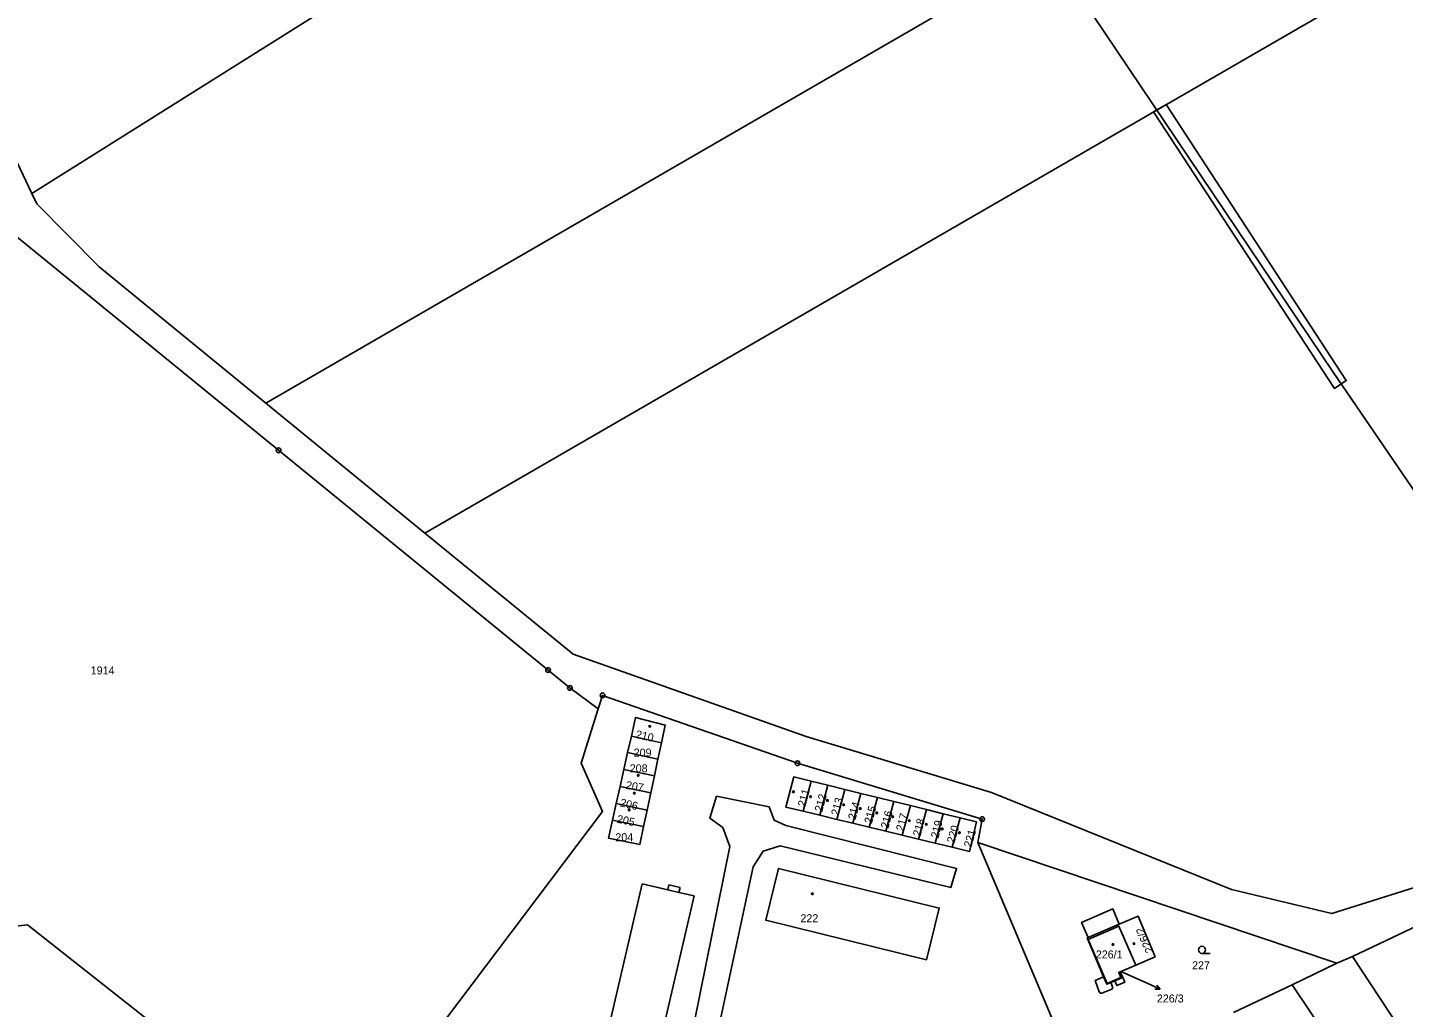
# Model space of a CAD drawing. Extents: x -504988 to -494607, y -1123820 to -1114018.
# Drawn here: x -497288.4 to -496996.2, y -1120129.3 to -1119921.1 of the extents above; entities that cross this region are included whole.
import ezdxf

# ---------------------------------------------------------------- set-up
doc = ezdxf.new("R2010")
doc.units = 0
for name, color, linetype in [('Hranice parcel', 7, 'Continuous'), ('Parcelní čísla', 7, 'Continuous'), ('Pop  PČ popisy', 7, 'Continuous'), ('Poz předměty', 7, 'Continuous'), ('Vnitřní kresba', 7, 'Continuous'), ('Věcná břemena k části', 7, 'Continuous'), ('Značky bodu BP', 7, 'Continuous'), ('Značky budov', 7, 'Continuous'), ('Značky kultur', 7, 'Continuous')]:
    doc.layers.add(name, color=color, linetype=linetype)

msp = doc.modelspace()

# ---------------------------------------------------------------- linework, layer by layer
at = {"layer": 'Hranice parcel'}
for p, q in [((-497237.76, -1120000.9), (-497204, -1120028.5)), ((-497160.17, -1120071.68), (-497160.95, -1120075.15)), ((-497153.77, -1120073.07), (-497160.17, -1120071.68)), ((-497160.95, -1120075.15), (-497161.75, -1120078.72)), ((-497154.51, -1120076.54), (-497160.95, -1120075.15)), ((-497154.51, -1120076.54), (-497153.77, -1120073.07)), ((-497155.27, -1120080.1), (-497154.51, -1120076.54)), ((-497161.75, -1120078.72), (-497162.57, -1120082.34)), ((-497155.27, -1120080.1), (-497161.75, -1120078.72)), ((-497156.05, -1120083.72), (-497155.27, -1120080.1)), ((-497123.7, -1120087.59), (-497121.99, -1120081.21)), ((-497118.41, -1120082.09), (-497121.99, -1120081.21)), ((-497162.57, -1120082.34), (-497163.39, -1120085.98)), ((-497156.05, -1120083.72), (-497162.57, -1120082.34)), ((-497156.83, -1120087.36), (-497156.05, -1120083.72)), ((-497120.11, -1120088.46), (-497118.41, -1120082.09)), ((-497114.85, -1120082.97), (-497118.41, -1120082.09)), ((-497116.56, -1120089.32), (-497114.85, -1120082.97)), ((-497111.4, -1120083.82), (-497114.85, -1120082.97)), ((-497113.11, -1120090.15), (-497111.4, -1120083.82)), ((-497107.93, -1120084.67), (-497111.4, -1120083.82)), ((-497163.39, -1120085.98), (-497164.18, -1120089.49)), ((-497156.83, -1120087.36), (-497163.39, -1120085.98)), ((-497157.58, -1120090.87), (-497156.83, -1120087.36)), ((-497109.64, -1120090.99), (-497107.93, -1120084.67)), ((-497104.42, -1120085.53), (-497107.93, -1120084.67)), ((-497106.14, -1120091.84), (-497104.42, -1120085.53)), ((-497100.91, -1120086.4), (-497104.42, -1120085.53)), ((-497102.63, -1120092.69), (-497100.91, -1120086.4)), ((-497097.47, -1120087.25), (-497100.91, -1120086.4)), ((-497099.19, -1120093.52), (-497097.47, -1120087.25)), ((-497093.93, -1120088.12), (-497097.47, -1120087.25)), ((-497157.58, -1120090.87), (-497164.18, -1120089.49)), ((-497123.7, -1120087.59), (-497120.11, -1120088.46)), ((-497120.11, -1120088.46), (-497116.56, -1120089.32)), ((-497116.56, -1120089.32), (-497113.11, -1120090.15)), ((-497113.11, -1120090.15), (-497109.64, -1120090.99)), ((-497095.65, -1120094.38), (-497093.93, -1120088.12)), ((-497090.31, -1120089.01), (-497093.93, -1120088.12)), ((-497092.03, -1120095.25), (-497090.31, -1120089.01)), ((-497109.64, -1120090.99), (-497106.14, -1120091.84)), ((-497106.14, -1120091.84), (-497102.63, -1120092.69)), ((-497102.63, -1120092.69), (-497099.19, -1120093.52)), ((-497099.19, -1120093.52), (-497095.65, -1120094.38)), ((-497095.65, -1120094.38), (-497092.03, -1120095.25)), ((-497065.57, -1120144.14), (-497086.56, -1120094.23)), ((-497010.32, -1120119.87), (-497086.56, -1120094.23)), ((-496993.01, -1120111.83), (-497007.06, -1120118.48)), ((-497048.9, -1120118.54), (-497053.07, -1120120.32)), ((-497007.06, -1120118.48), (-497010.32, -1120119.87)), ((-496969.48, -1120175.1), (-497007.06, -1120118.48)), ((-497053.07, -1120120.32), (-497056.33, -1120121.72)), ((-497056.33, -1120121.72), (-497055.81, -1120122.92)), ((-497019.85, -1120124.5), (-497010.32, -1120119.87)), ((-497032.31, -1120130.33), (-497019.85, -1120124.5)), ((-496980.54, -1120182.87), (-497019.85, -1120124.5))]:
    msp.add_line(p, q, dxfattribs=at)
for points in [[(-497287.45, -1119956.34), (-497168.76, -1119881.76), (-497048.75, -1119809.94), (-496927.98, -1119740.02), (-496790.09, -1119699.96), (-496650.96, -1119664.01), (-496466.02, -1119661.02), (-496356.43, -1119670.32)], [(-497237.76, -1120000.9), (-497067.26, -1119902.23), (-496896.76, -1119803.57), (-496765.65, -1119770.24), (-496634.53, -1119736.91), (-496473.8, -1119732.88)], [(-497204, -1120028.5), (-497041.03, -1119934.26), (-496878.05, -1119840.03), (-496752.44, -1119807.63), (-496626.82, -1119775.22), (-496477.95, -1119771.95), (-496363.44, -1119788.63), (-496248.93, -1119805.3)], [(-497316.55, -1119876.37), (-497294.35, -1119941.99), (-497287.45, -1119956.34)], [(-497287.45, -1119956.34), (-497286.39, -1119958.54), (-497273.15, -1119971.97), (-497237.76, -1120000.9)], [(-497177.86, -1120057.61), (-497235.08, -1120010.93), (-497293.36, -1119963.4)], [(-497228.1, -1120157.6), (-497236.19, -1120152.94), (-497288.4, -1120111.74), (-497291.42, -1120112.08), (-497293.95, -1120117.87), (-497297.93, -1120114.69), (-497300.96, -1120117.72), (-497304.46, -1120118.43), (-497317.08, -1120113.39), (-497327.14, -1120107.05), (-497338.22, -1120097.3), (-497334.33, -1120093.39), (-497378.62, -1120051.75), (-497400.87, -1120022.85)], [(-497204, -1120028.5), (-497172.5, -1120054.23), (-497123.03, -1120071.7), (-497083.68, -1120083.61), (-497032.69, -1120104.2), (-497011.42, -1120109.34), (-496990.26, -1120102.66), (-496978.47, -1120097.12), (-496966.92, -1120080.05), (-496955.03, -1120075.41), (-496944.02, -1120076.18), (-496935.68, -1120078.2)], [(-497167.19, -1120065.84), (-497173.21, -1120061.4), (-497177.86, -1120057.61)], [(-497086.56, -1120094.23), (-497085.68, -1120089.27), (-497124.89, -1120077.41), (-497166.29, -1120062.98), (-497167.19, -1120065.84)], [(-497167.19, -1120065.84), (-497170.85, -1120077.39), (-497166.31, -1120087.62), (-497202.24, -1120135.3), (-497199.2, -1120138.98), (-497228.1, -1120157.6)], [(-497153.77, -1120073.07), (-497152.97, -1120069.34), (-497159.26, -1120067.66), (-497160.17, -1120071.68)], [(-497121.99, -1120081.21), (-497125.66, -1120080.31), (-497127.37, -1120086.7), (-497123.7, -1120087.59)], [(-497151.8, -1120207.74), (-497155.41, -1120204.55), (-497156.41, -1120199.47), (-497153.26, -1120187.82), (-497134.27, -1120099.43), (-497132.18, -1120096.08), (-497128.54, -1120094.95), (-497092.31, -1120103.83), (-497091.11, -1120099.77), (-497127.35, -1120090.65), (-497129.87, -1120089.52), (-497130.92, -1120086.64), (-497142.05, -1120084.42), (-497143.48, -1120089.09), (-497140.74, -1120091.07), (-497139.26, -1120095.09), (-497159.4, -1120194.83), (-497162.63, -1120201), (-497169.64, -1120203.41)], [(-497164.18, -1120089.49), (-497165.04, -1120093.3), (-497158.39, -1120094.67), (-497157.58, -1120090.87)], [(-497092.03, -1120095.25), (-497088.37, -1120096.14), (-497086.84, -1120089.86), (-497090.31, -1120089.01)], [(-497097.52, -1120119.19), (-497094.79, -1120108.18), (-497128.91, -1120099.73), (-497131.63, -1120110.74), (-497097.52, -1120119.19)], [(-497146.84, -1120105.6), (-497150.06, -1120104.85), (-497152.43, -1120104.3), (-497157.86, -1120103.03), (-497169.06, -1120151.08), (-497158.04, -1120153.65), (-497146.84, -1120105.6)], [(-497055.81, -1120122.92), (-497055.4, -1120123.92), (-497057.04, -1120124.64), (-497057.51, -1120123.65), (-497058.32, -1120124), (-497057.99, -1120124.89), (-497057.96, -1120125.2), (-497058.15, -1120125.4), (-497060.23, -1120126.25), (-497060.58, -1120126.21), (-497060.8, -1120125.96), (-497061.65, -1120123.57), (-497059.9, -1120122.78), (-497063.35, -1120114.5), (-497063.18, -1120114.43), (-497064.55, -1120111.21), (-497057.95, -1120108.34), (-497056.58, -1120111.57), (-497052.56, -1120109.86), (-497048.9, -1120118.54)], [(-497053.07, -1120120.32), (-497056.62, -1120112.04), (-497063.13, -1120114.83), (-497059.12, -1120124.17), (-497056.21, -1120122.92), (-497056.66, -1120121.86), (-497056.33, -1120121.72)], [(-497056.33, -1120121.72), (-497056.34, -1120121.7), (-497053.07, -1120120.32)]]:
    msp.add_lwpolyline(points, dxfattribs=at)
at = {"layer": 'Pop  PČ popisy'}
for p, q in [((-497056.25, -1120121.67), (-497050.62, -1120124.15)), ((-497050.62, -1120124.15), (-497047.88, -1120125.37)), ((-497047.88, -1120125.37), (-497049, -1120125.42)), ((-497047.88, -1120125.37), (-497048.59, -1120124.51))]:
    msp.add_line(p, q, dxfattribs=at)
at = {"layer": 'Poz předměty'}
for p, q in [((-497074.52, -1119899.97), (-497011.14, -1119994.3)), ((-497011.14, -1119994.3), (-496942.22, -1120095.55))]:
    msp.add_line(p, q, dxfattribs=at)
at = {"layer": 'Vnitřní kresba'}
for p, q in [((-497152.43, -1120104.3), (-497152.18, -1120103.23)), ((-497152.18, -1120103.23), (-497149.81, -1120103.78)), ((-497149.81, -1120103.78), (-497150.06, -1120104.85)), ((-497056.58, -1120111.57), (-497063.18, -1120114.43)), ((-497057.51, -1120123.65), (-497055.81, -1120122.92))]:
    msp.add_line(p, q, dxfattribs=at)
msp.add_lwpolyline([(-497059.9, -1120122.78), (-497059.2, -1120124.35), (-497058.32, -1120124)], dxfattribs=at)
at = {"layer": 'Věcná břemena k části'}
msp.add_lwpolyline([(-497046.58, -1119937.47), (-497049.25, -1119939.01), (-497010.88, -1119997.77), (-497008.36, -1119996.13)], close=True, dxfattribs=at)
at = {"layer": 'Značky bodu BP'}
for centre, radius in [((-497235.08, -1120010.93), 0.5), ((-497235.08, -1120010.93), 0.0303), ((-497177.86, -1120057.61), 0.5), ((-497177.86, -1120057.61), 0.0303), ((-497173.21, -1120061.4), 0.5), ((-497173.21, -1120061.4), 0.0303), ((-497166.29, -1120062.98), 0.5), ((-497166.29, -1120062.98), 0.0303), ((-497124.89, -1120077.41), 0.5), ((-497124.89, -1120077.41), 0.0303), ((-497085.68, -1120089.27), 0.5), ((-497085.68, -1120089.27), 0.0303)]:
    msp.add_circle(centre, radius, dxfattribs=at)
at = {"layer": 'Značky budov'}
for centre in [(-497156.26, -1120069.57), (-497158.71, -1120079.98), (-497159.53, -1120083.76), (-497125.75, -1120083.46), (-497122.12, -1120084.52), (-497160.63, -1120087.31), (-497118.52, -1120085.31), (-497115.07, -1120086.23), (-497111.57, -1120087.02), (-497108.05, -1120087.95), (-497104.69, -1120088.77), (-497101.13, -1120089.59), (-497097.54, -1120090.38), (-497094.15, -1120091.34), (-497090.49, -1120092.15), (-497121.74, -1120105.13), (-497057.88, -1120115.9), (-497053.41, -1120115.72)]:
    msp.add_circle(centre, 0.175, dxfattribs=at)
at = {"layer": 'Značky kultur'}
msp.add_line((-497038.99, -1120117.79), (-497037.24, -1120117.79), dxfattribs=at)
msp.add_circle((-497038.99, -1120117.04), 0.75, dxfattribs=at)

# ---------------------------------------------------------------- texts
at = {"layer": 'Parcelní čísla'}
for s, p in [('1914', (-497274.98, -1120058.54)), ('209', (-497159.67, -1120075.99)), ('208', (-497160.51, -1120079.34)), ('204', (-497163.57, -1120093.97)), ('222', (-497124.26, -1120111.18)), ('226/1', (-497061.54, -1120118.87)), ('227', (-497041.1, -1120121.18)), ('226/3', (-497048.57, -1120128.22))]:
    msp.add_text(s, height=1.7, dxfattribs=at).set_placement(p)
for s, rotation, p in [('210', 347, (-497159.36, -1120072.01)), ('207', 350, (-497161.44, -1120082.82)), ('211', 75, (-497123.23, -1120086.78)), ('212', 75, (-497119.64, -1120087.85)), ('206', 347, (-497162.69, -1120086.53)), ('213', 75, (-497116.16, -1120088.64)), ('214', 75, (-497112.57, -1120089.53)), ('215', 75, (-497109.1, -1120090.38)), ('205', 348, (-497163.36, -1120090)), ('216', 75, (-497105.62, -1120091.4)), ('217', 75, (-497102.38, -1120091.94)), ('218', 75, (-497098.79, -1120093.07)), ('219', 76, (-497094.97, -1120093.45)), ('220', 74, (-497091.58, -1120094.52)), ('221', 74, (-497087.99, -1120095.42)), ('226/2', 114, (-497049.24, -1120117.25))]:
    msp.add_text(s, height=1.7, rotation=rotation, dxfattribs=at).set_placement(p)

doc.saveas('drawing.dxf')
